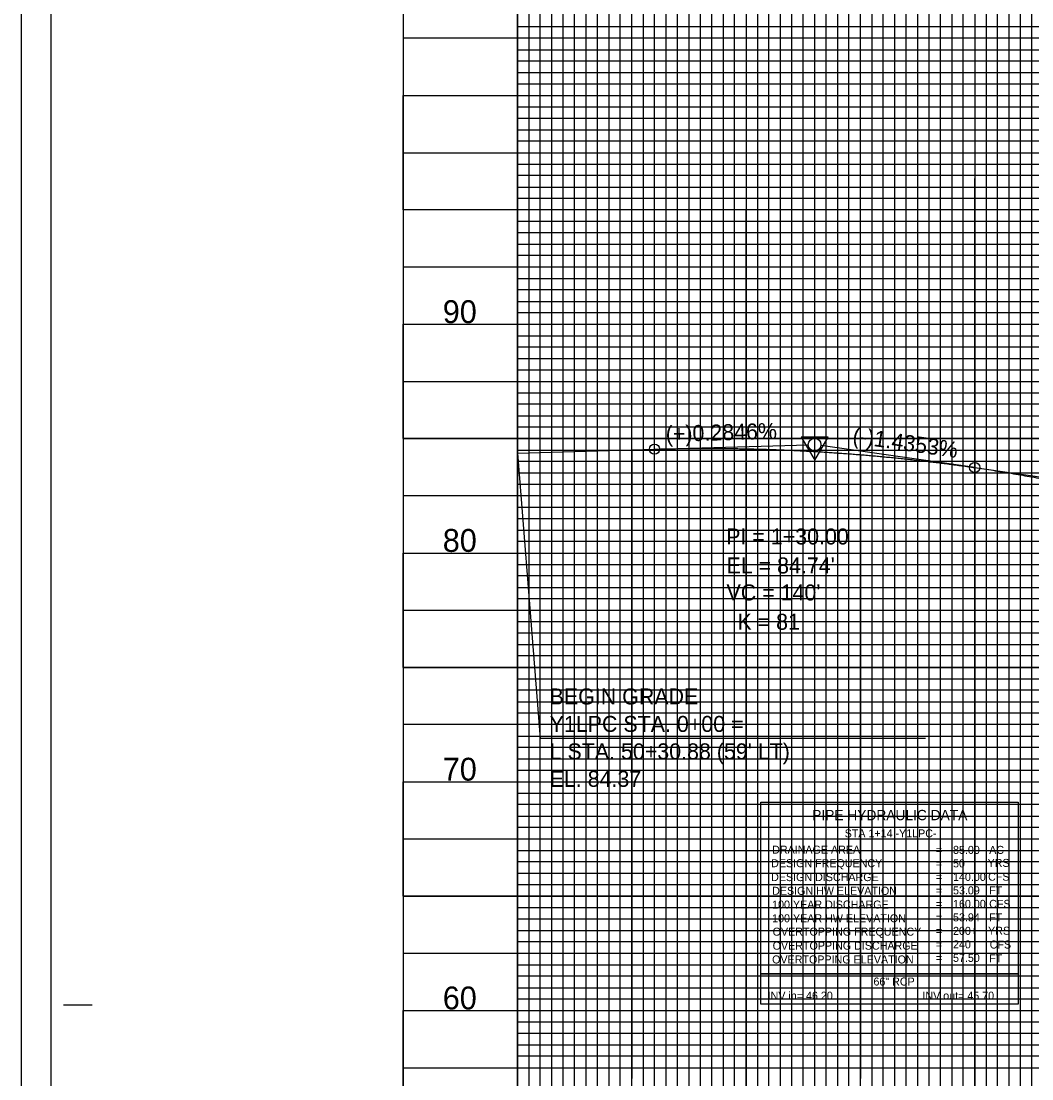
# Model space of a CAD drawing. Extents: x 2345490 to 2445302, y 465165 to 573888.
# Drawn here: x 2410678.3 to 2411120.3, y 541246.8 to 541709.2 of the extents above; entities that cross this region are included whole.
import ezdxf

# ---------------------------------------------------------------- set-up
doc = ezdxf.new("R2010")
doc.units = 0
for name, color, linetype in [('Old_Level_1', 7, 'Continuous'), ('Old_Level_18', 7, 'Continuous'), ('Old_Level_2', 7, 'Continuous'), ('Old_Level_4', 7, 'Continuous'), ('Old_Level_41', 7, 'Continuous'), ('Old_Level_42', 7, 'Continuous'), ('Old_Level_43', 7, 'Continuous'), ('Old_Level_50', 7, 'Continuous'), ('Old_Level_51', 7, 'Continuous'), ('Old_Level_57', 7, 'Continuous'), ('Old_Level_63', 7, 'Continuous')]:
    doc.layers.add(name, color=color, linetype=linetype)

msp = doc.modelspace()

# ---------------------------------------------------------------- linework, layer by layer
at = {"layer": 'Old_Level_18'}
msp.add_lwpolyline([(2412345.325, 542101.694), (2410845.325, 542101.694), (2410845.325, 541051.694), (2412345.325, 541051.694)], close=True, dxfattribs=at)
at = {"layer": 'Old_Level_2'}
for p, q in [((2410895.325, 541520.394), (2410955.325, 541522.1015)), ((2410955.325, 541522.1015), (2411022.57625, 541524.01575)), ((2411095.325, 541514.04675), (2411028.04725, 541523.70325)), ((2410895.325, 541520.394), (2410905.36775, 541395.544)), ((2411095.325, 541514.04675), (2411192.603, 541500.0845)), ((2411073.83425, 541395.544), (2410905.36775, 541395.544))]:
    msp.add_line(p, q, dxfattribs=at)
msp.add_lwpolyline([(2411031.25075, 541527.3785), (2411019.50825, 541527.364), (2411025.39175, 541517.24575)], close=True, dxfattribs=at)
for centre, radius in [((2411025.325, 541524.094), 2.75), ((2411025.325, 541524.094), 2.75), ((2410955.325, 541522.1015), 2.25), ((2411095.325, 541514.04675), 2.25)]:
    msp.add_circle(centre, radius, dxfattribs=at)
for points in [[(2410955.325, 541522.1015), (2410958.125, 541522.1765), (2410960.925, 541522.24175), (2410963.725, 541522.29725), (2410966.525, 541522.34325), (2410969.325, 541522.37975), (2410972.125, 541522.40625), (2410974.925, 541522.4235), (2410977.725, 541522.431), (2410980.525, 541522.42875), (2410983.325, 541522.417), (2410986.125, 541522.3955), (2410988.925, 541522.3645), (2410991.725, 541522.32375), (2410994.525, 541522.27325), (2410997.325, 541522.2135), (2411000.125, 541522.14375), (2411002.925, 541522.0645), (2411005.725, 541521.97575), (2411008.525, 541521.87725), (2411011.325, 541521.769), (2411014.125, 541521.65125), (2411016.925, 541521.524), (2411019.725, 541521.387), (2411022.525, 541521.24025), (2411025.325, 541521.084), (2411028.125, 541520.918), (2411030.925, 541520.7425), (2411033.725, 541520.5575), (2411036.525, 541520.3625), (2411039.325, 541520.15825), (2411042.125, 541519.944), (2411044.925, 541519.7205), (2411047.725, 541519.487), (2411050.525, 541519.244), (2411053.325, 541518.9915), (2411056.125, 541518.72925), (2411058.925, 541518.4575), (2411061.725, 541518.176), (2411064.525, 541517.88475), (2411067.325, 541517.584), (2411070.125, 541517.27375), (2411072.925, 541516.95375), (2411075.725, 541516.624), (2411078.525, 541516.28475), (2411081.325, 541515.93575), (2411084.125, 541515.57725), (2411086.925, 541515.209), (2411089.725, 541514.83125), (2411092.525, 541514.444), (2411095.325, 541514.04675)], [(2411095.325, 541514.04675), (2411099.325, 541513.46), (2411103.325, 541512.84825), (2411107.325, 541512.21125), (2411111.325, 541511.54925), (2411115.325, 541510.86175), (2411119.325, 541510.1495), (2411123.325, 541509.41175), (2411127.325, 541508.649), (2411131.325, 541507.86125), (2411135.325, 541507.04825), (2411139.325, 541506.21), (2411143.325, 541505.34675), (2411147.325, 541504.45825), (2411151.325, 541503.5445), (2411155.325, 541502.60575), (2411159.325, 541501.642), (2411163.325, 541500.65275), (2411167.325, 541499.6385), (2411171.325, 541498.59925), (2411175.325, 541497.53475), (2411179.325, 541496.445), (2411183.325, 541495.33025), (2411187.325, 541494.19025), (2411191.325, 541493.02525), (2411195.325, 541491.835), (2411199.325, 541490.6195), (2411203.325, 541489.379), (2411207.325, 541488.11325), (2411211.325, 541486.8225), (2411215.325, 541485.5065), (2411219.325, 541484.16525), (2411223.325, 541482.799), (2411227.325, 541481.4075), (2411231.325, 541479.991), (2411235.325, 541478.54925), (2411239.325, 541477.08225), (2411243.325, 541475.59025), (2411247.325, 541474.073), (2411251.325, 541472.53075), (2411255.325, 541470.96325), (2411259.325, 541469.3705), (2411263.325, 541467.75275), (2411267.325, 541466.10975), (2411271.325, 541464.44175), (2411275.325, 541462.7485), (2411279.325, 541461.03025), (2411283.325, 541459.2865), (2411287.325, 541457.518), (2411291.325, 541455.724), (2411295.325, 541453.90525)]]:
    msp.add_spline(points, degree=3, dxfattribs=at)
at = {"layer": 'Old_Level_4'}
for p, q in [((2411001.8415, 541367.72775), (2411114.3415, 541367.72775)), ((2411001.8415, 541292.72775), (2411001.8415, 541367.72775)), ((2411114.3415, 541367.72775), (2411114.3415, 541292.72775)), ((2411114.3415, 541292.72775), (2411001.8415, 541292.72775))]:
    msp.add_line(p, q, dxfattribs=at)
msp.add_lwpolyline([(2411001.8415, 541292.72775), (2411114.3415, 541292.72775), (2411114.3415, 541279.51275), (2411001.8415, 541279.51275)], close=True, dxfattribs=at)
at = {"layer": 'Old_Level_41'}
msp.add_line((2410696.825, 541279.194), (2410709.325, 541279.194), dxfattribs=at)
for points in [[(2410845.325, 542101.694), (2410895.325, 542101.694), (2410895.325, 541076.694), (2410945.325, 541076.694), (2410945.325, 542101.694), (2410995.325, 542101.694), (2410995.325, 541076.694), (2411045.325, 541076.694), (2411045.325, 542101.694), (2411095.325, 542101.694), (2411095.325, 541076.694), (2411145.325, 541076.694), (2411145.325, 542101.694), (2411195.325, 542101.694), (2411195.325, 541076.694), (2411245.325, 541076.694), (2411245.325, 542101.694), (2411295.325, 542101.694), (2411295.325, 541076.694), (2411345.325, 541076.694), (2411345.325, 542101.694), (2411395.325, 542101.694), (2411395.325, 541076.694), (2411445.325, 541076.694)], [(2410920.325, 541076.694), (2410920.325, 542101.694), (2410970.325, 542101.694), (2410970.325, 541076.694), (2411020.325, 541076.694), (2411020.325, 542101.694), (2411070.325, 542101.694), (2411070.325, 541076.694), (2411120.325, 541076.694), (2411120.325, 542101.694), (2411170.325, 542101.694), (2411170.325, 541076.694), (2411220.325, 541076.694), (2411220.325, 542101.694), (2411270.325, 542101.694), (2411270.325, 541076.694), (2411320.325, 541076.694), (2411320.325, 542101.694), (2411370.325, 542101.694), (2411370.325, 541076.694), (2411420.325, 541076.694), (2411420.325, 542101.694), (2411470.325, 542101.694)], [(2412345.325, 541701.694), (2410845.325, 541701.694), (2410845.325, 541651.694), (2412345.325, 541651.694)], [(2412345.325, 541601.694), (2410845.325, 541601.694), (2410845.325, 541551.694), (2412345.325, 541551.694)], [(2412345.325, 541501.694), (2410845.325, 541501.694), (2410845.325, 541451.694), (2412345.325, 541451.694)], [(2412345.325, 541426.694), (2410845.325, 541426.694), (2410845.325, 541476.694), (2412345.325, 541476.694)], [(2412345.325, 541401.694), (2410845.325, 541401.694), (2410845.325, 541351.694), (2412345.325, 541351.694)], [(2412345.325, 541326.694), (2410845.325, 541326.694), (2410845.325, 541376.694), (2412345.325, 541376.694)], [(2412345.325, 541301.694), (2410845.325, 541301.694), (2410845.325, 541251.694), (2412345.325, 541251.694)]]:
    msp.add_lwpolyline(points, dxfattribs=at)
at = {"layer": 'Old_Level_42'}
for points in [[(2412345.325, 541626.694), (2410845.325, 541626.694), (2410845.325, 541676.694), (2412345.325, 541676.694)], [(2412345.325, 541526.694), (2410845.325, 541526.694), (2410845.325, 541576.694), (2412345.325, 541576.694)], [(2412345.325, 541226.694), (2410845.325, 541226.694), (2410845.325, 541276.694), (2412345.325, 541276.694)]]:
    msp.add_lwpolyline(points, dxfattribs=at)
at = {"layer": 'Old_Level_43'}
for points in [[(2410900.325, 542101.694), (2410900.325, 541076.694), (2410905.325, 541076.694), (2410905.325, 542101.694)], [(2410910.325, 542101.694), (2410910.325, 541076.694), (2410915.325, 541076.694), (2410915.325, 542101.694)], [(2410925.325, 542101.694), (2410925.325, 541076.694), (2410930.325, 541076.694), (2410930.325, 542101.694)], [(2410935.325, 542101.694), (2410935.325, 541076.694), (2410940.325, 541076.694), (2410940.325, 542101.694)], [(2410950.325, 542101.694), (2410950.325, 541076.694), (2410955.325, 541076.694), (2410955.325, 542101.694)], [(2410960.325, 542101.694), (2410960.325, 541076.694), (2410965.325, 541076.694), (2410965.325, 542101.694)], [(2410975.325, 542101.694), (2410975.325, 541076.694), (2410980.325, 541076.694), (2410980.325, 542101.694)], [(2410985.325, 542101.694), (2410985.325, 541076.694), (2410990.325, 541076.694), (2410990.325, 542101.694)], [(2411000.325, 542101.694), (2411000.325, 541076.694), (2411005.325, 541076.694), (2411005.325, 542101.694)], [(2411010.325, 542101.694), (2411010.325, 541076.694), (2411015.325, 541076.694), (2411015.325, 542101.694)], [(2411025.325, 542101.694), (2411025.325, 541076.694), (2411030.325, 541076.694), (2411030.325, 542101.694)], [(2411035.325, 542101.694), (2411035.325, 541076.694), (2411040.325, 541076.694), (2411040.325, 542101.694)], [(2411050.325, 542101.694), (2411050.325, 541076.694), (2411055.325, 541076.694), (2411055.325, 542101.694)], [(2411060.325, 541076.694), (2411065.325, 541076.694), (2411065.325, 542101.694)], [(2411060.325, 542101.694), (2411060.325, 541076.694)], [(2411075.325, 542101.694), (2411075.325, 541076.694), (2411080.325, 541076.694), (2411080.325, 542101.694)], [(2411085.325, 542101.694), (2411085.325, 541076.694), (2411090.325, 541076.694), (2411090.325, 542101.694)], [(2411100.325, 542101.694), (2411100.325, 541076.694), (2411105.325, 541076.694), (2411105.325, 542101.694)], [(2411110.325, 542101.694), (2411110.325, 541076.694), (2411115.325, 541076.694), (2411115.325, 542101.694)], [(2412295.325, 541706.694), (2410895.325, 541706.694), (2410895.325, 541696.694), (2412295.325, 541696.694)], [(2412295.325, 541691.694), (2410895.325, 541691.694), (2410895.325, 541686.694), (2412295.325, 541686.694)], [(2412295.325, 541681.694), (2410895.325, 541681.694), (2410895.325, 541671.694), (2412295.325, 541671.694)], [(2412295.325, 541666.694), (2410895.325, 541666.694), (2410895.325, 541661.694), (2412295.325, 541661.694)], [(2412295.325, 541656.694), (2410895.325, 541656.694), (2410895.325, 541646.694), (2412295.325, 541646.694)], [(2412295.325, 541641.694), (2410895.325, 541641.694), (2410895.325, 541636.694), (2412295.325, 541636.694)], [(2412295.325, 541631.694), (2410895.325, 541631.694), (2410895.325, 541621.694), (2412295.325, 541621.694)], [(2412295.325, 541616.694), (2410895.325, 541616.694), (2410895.325, 541611.694), (2412295.325, 541611.694)], [(2412295.325, 541606.694), (2410895.325, 541606.694), (2410895.325, 541596.694), (2412295.325, 541596.694)], [(2412295.325, 541591.694), (2410895.325, 541591.694), (2410895.325, 541586.694), (2412295.325, 541586.694)], [(2412295.325, 541581.694), (2410895.325, 541581.694)], [(2410895.325, 541571.694), (2412295.325, 541571.694)], [(2412295.325, 541566.694), (2410895.325, 541566.694), (2410895.325, 541561.694), (2412295.325, 541561.694)], [(2412295.325, 541556.694), (2410895.325, 541556.694), (2410895.325, 541546.694), (2412295.325, 541546.694)], [(2412295.325, 541541.694), (2410895.325, 541541.694), (2410895.325, 541536.694), (2412295.325, 541536.694)], [(2412295.325, 541531.694), (2410895.325, 541531.694), (2410895.325, 541521.694), (2412295.325, 541521.694)], [(2412295.325, 541516.694), (2410895.325, 541516.694), (2410895.325, 541511.694), (2412295.325, 541511.694)], [(2412295.325, 541506.694), (2410895.325, 541506.694), (2410895.325, 541496.694), (2412295.325, 541496.694)], [(2412295.325, 541491.694), (2410895.325, 541491.694), (2410895.325, 541486.694), (2412295.325, 541486.694)], [(2412295.325, 541481.694), (2410895.325, 541481.694), (2410895.325, 541471.694), (2412295.325, 541471.694)], [(2412295.325, 541466.694), (2410895.325, 541466.694), (2410895.325, 541461.694), (2412295.325, 541461.694)], [(2412295.325, 541456.694), (2410895.325, 541456.694), (2410895.325, 541446.694), (2412295.325, 541446.694)], [(2412295.325, 541441.694), (2410895.325, 541441.694), (2410895.325, 541436.694), (2412295.325, 541436.694)], [(2412295.325, 541431.694), (2410895.325, 541431.694), (2410895.325, 541421.694), (2412295.325, 541421.694)], [(2412295.325, 541416.694), (2410895.325, 541416.694), (2410895.325, 541411.694), (2412295.325, 541411.694)], [(2412295.325, 541406.694), (2410895.325, 541406.694), (2410895.325, 541396.694), (2412295.325, 541396.694)], [(2412295.325, 541391.694), (2410895.325, 541391.694), (2410895.325, 541386.694), (2412295.325, 541386.694)], [(2412295.325, 541381.694), (2410895.325, 541381.694), (2410895.325, 541371.694), (2412295.325, 541371.694)], [(2412295.325, 541366.694), (2410895.325, 541366.694), (2410895.325, 541361.694), (2412295.325, 541361.694)], [(2412295.325, 541356.694), (2410895.325, 541356.694), (2410895.325, 541346.694), (2412295.325, 541346.694)], [(2412295.325, 541341.694), (2410895.325, 541341.694), (2410895.325, 541336.694), (2412295.325, 541336.694)], [(2412295.325, 541331.694), (2410895.325, 541331.694), (2410895.325, 541321.694), (2412295.325, 541321.694)], [(2412295.325, 541316.694), (2410895.325, 541316.694), (2410895.325, 541311.694), (2412295.325, 541311.694)], [(2412295.325, 541306.694), (2410895.325, 541306.694), (2410895.325, 541296.694), (2412295.325, 541296.694)], [(2412295.325, 541291.694), (2410895.325, 541291.694), (2410895.325, 541286.694), (2412295.325, 541286.694)], [(2412295.325, 541281.694), (2410895.325, 541281.694)], [(2410895.325, 541271.694), (2412295.325, 541271.694)], [(2412295.325, 541266.694), (2410895.325, 541266.694), (2410895.325, 541261.694), (2412295.325, 541261.694)], [(2412295.325, 541256.694), (2410895.325, 541256.694)]]:
    msp.add_lwpolyline(points, dxfattribs=at)
at = {"layer": 'Old_Level_50'}
msp.add_lwpolyline([(2412357.825, 542104.244), (2410691.325, 542104.244), (2410691.325, 541049.144), (2412357.825, 541049.144)], close=True, dxfattribs=at)
at = {"layer": 'Old_Level_51'}
msp.add_lwpolyline([(2412362.325, 542126.694), (2410678.325, 542126.694), (2410678.325, 541026.694), (2412362.325, 541026.694)], close=True, dxfattribs=at)
at = {"layer": 'Old_Level_57'}
for p, q in [((2410895.32475, 541076.69425), (2410895.32475, 541626.69425)), ((2410995.32475, 541076.69425), (2410995.32475, 541626.69425)), ((2411095.32475, 541076.69425), (2411095.32475, 541626.69425)), ((2410845.32525, 541576.69425), (2412395.32475, 541576.69425)), ((2410845.32525, 541526.69425), (2412395.32475, 541526.69425)), ((2410845.32525, 541476.69425), (2412395.32475, 541476.69425)), ((2410845.32525, 541426.69425), (2412395.32475, 541426.69425)), ((2410845.32525, 541376.69425), (2412395.32475, 541376.69425)), ((2410845.32525, 541326.69425), (2412395.32475, 541326.69425)), ((2410845.32525, 541276.69425), (2412395.32475, 541276.69425))]:
    msp.add_line(p, q, dxfattribs=at)
at = {"layer": 'Old_Level_63'}
for p, q in [((2410895.325, 541076.694), (2410895.325, 543576.694)), ((2411045.325, 541520.984), (2411045.325, 541640.4475)), ((2411095.325, 541519.464), (2411095.325, 541640.4475)), ((2410945.325, 541521.824), (2410945.325, 541246.98125)), ((2410995.325, 541522.254), (2410995.325, 541246.98125)), ((2410895.325, 541520.394), (2410895.325, 541246.98125)), ((2411045.325, 541519.654), (2411045.325, 541246.98125)), ((2411095.325, 541510.904), (2411095.325, 541246.98125))]:
    msp.add_line(p, q, dxfattribs=at)

# ---------------------------------------------------------------- texts
at = {"layer": 'Old_Level_1'}
for s, p in [('90', (2410862.7115, 541577.194)), ('80', (2410862.7115, 541477.194)), ('70', (2410862.7115, 541377.194)), ('60', (2410862.7115, 541277.194))]:
    msp.add_text(s, height=10.000001, dxfattribs=at).set_placement(p)
at = {"layer": 'Old_Level_2'}
for s, rotation, p in [('(+)0.2846%', 1.6302861, (2410960.302, 541525.24425)), ('(-)1.4353%', 351.8321528, (2411041.61825, 541524.786))]:
    msp.add_text(s, height=7.000001, rotation=rotation, dxfattribs=at).set_placement(p)
for s, height, p in [('PI = 1+30.00', 7.0000005, (2410986.664, 541480.43125)), ("EL = 84.74'", 7.0000005, (2410986.81025, 541467.75575)), ("VC = 140'", 7.000001, (2410986.7915, 541455.9505)), ('K = 81', 7.000001, (2410991.5755, 541443.1425)), ('BEGIN GRADE', 7.0000005, (2410909.4305, 541410.486)), ('Y1LPC STA. 0+00 =', 7.0000005, (2410909.4305, 541398.48575)), ("L STA. 50+30.88 (59' LT)", 7.0000005, (2410909.4305, 541386.48575)), ('EL. 84.37', 7.000001, (2410909.4305, 541374.48575))]:
    msp.add_text(s, height=height, dxfattribs=at).set_placement(p)
at = {"layer": 'Old_Level_4'}
for s, height, p in [('PIPE HYDRAULIC DATA', 4.49985, (2411024.2415, 541359.90275)), ('STA 1+14 -Y1LPC-', 3.4998, (2411038.46225, 541352.40225)), ('DRAINAGE AREA', 3.49995, (2411006.7415, 541345.27775)), ('=        ', 3.49995, (2411078.3915, 541345.17775)), ('85.00', 3.49995, (2411085.852, 541345.17725)), ('AC', 3.49995, (2411101.6665, 541345.17775)), ('DESIGN FREQUENCY', 3.49995, (2411006.2915, 541339.35275)), ('=        ', 3.49995, (2411078.3915, 541339.27775)), ('50', 3.49995, (2411085.852, 541339.27725)), ('YRS', 3.49995, (2411100.9665, 541339.47775)), ('DESIGN DISCHARGE', 3.49995, (2411006.2915, 541333.27775)), ('140.00', 3.49995, (2411085.852, 541333.37725)), ('CFS', 3.49995, (2411101.1915, 541333.45275)), ('=        ', 3.49995, (2411078.3915, 541333.37775)), ('DESIGN HW ELEVATION', 3.49995, (2411006.7415, 541327.27775)), ('=        ', 3.49995, (2411078.3915, 541327.47775)), ('53.09', 3.49995, (2411085.852, 541327.47725)), ('FT', 3.49995, (2411101.6665, 541327.47775)), ('100 YEAR DISCHARGE', 3.49995, (2411006.7415, 541321.27775)), ('=        ', 3.49995, (2411078.3915, 541321.57775)), ('160.00', 3.49995, (2411085.852, 541321.57725)), ('CFS', 3.49995, (2411101.6665, 541321.57775)), ('100 YEAR HW ELEVATION', 3.49995, (2411006.7415, 541315.27775)), ('=        ', 3.49995, (2411078.3915, 541315.67775)), ('53.94', 3.49995, (2411085.852, 541315.6775)), ('FT', 3.49995, (2411101.6665, 541315.67775)), ('OVERTOPPING FREQUENCY', 3.49995, (2411006.9665, 541309.42775)), ('200+', 3.49995, (2411085.852, 541309.7775)), ('YRS', 3.49995, (2411101.1915, 541309.82775)), ('=        ', 3.49995, (2411078.3915, 541309.77775)), ('OVERTOPPING DISCHARGE', 3.49995, (2411006.9665, 541303.30275)), ('=        ', 3.49995, (2411078.3915, 541303.87775)), ('240', 3.49995, (2411085.852, 541303.8775)), ('CFS', 3.49995, (2411101.8915, 541303.80275)), ('OVERTOPPING ELEVATION', 3.49995, (2411006.7415, 541297.27775)), ('=        ', 3.49995, (2411078.3915, 541297.97775)), ('57.50', 3.49995, (2411085.852, 541297.9775)), ('FT', 3.49995, (2411101.6665, 541297.77775)), ('66" RCP', 3.4998, (2411051.04725, 541287.6255)), ('INV in= 46.20', 3.4998, (2411004.774, 541281.43975)), ('INV out= 45.70', 3.4998, (2411072.45075, 541281.43975))]:
    msp.add_text(s, height=height, dxfattribs=at).set_placement(p)

doc.saveas('drawing.dxf')
